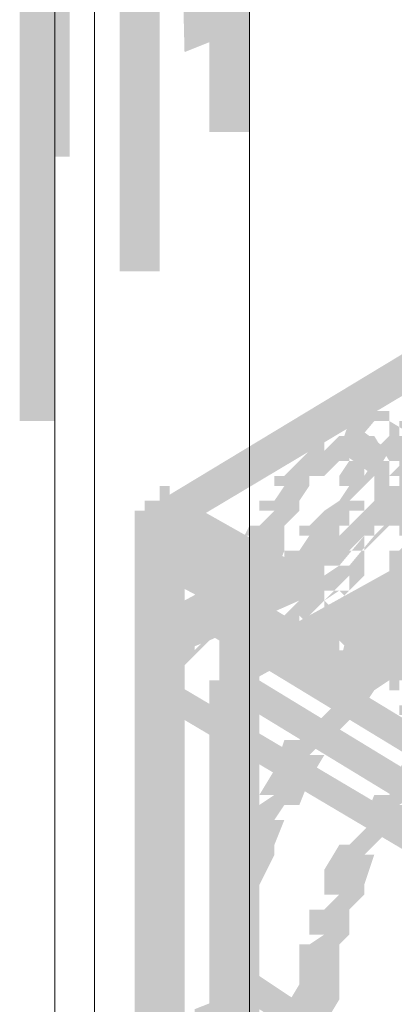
# Model space of a CAD drawing. Header units: millimetres. Extents: x -91 to 1961, y -1152 to 358.
# Tile 391 of 656: x 238.95 to 240.2, y 116.24 to 119.51. Entities that reach past the tile are written whole.
import ezdxf

# ---------------------------------------------------------------- set-up
doc = ezdxf.new("R2010")
doc.units = ezdxf.units.MM
doc.header["$MEASUREMENT"] = 0
doc.layers.get('0').update_dxf_attribs({"linetype": 'CONTINUOUS'})

msp = doc.modelspace()

# ---------------------------------------------------------------- hatches: boundary and pattern name
at = {"true_color": 0xaaaaaa}
h = msp.add_hatch(color=253, dxfattribs=at)
h.paths.add_polyline_path([(239.7159, 144.5471), (239.7159, 138.194), (239.5835, 138.194), (239.5835, 144.5471)])
h.paths.add_polyline_path([(239.7159, 135.0174), (239.7159, 128.6642), (239.5835, 128.6642), (239.5835, 135.0174)])
h.paths.add_polyline_path([(239.7159, 125.4877), (239.7159, 119.1345), (239.5835, 119.1345), (239.5835, 125.4877)])
h.paths.add_polyline_path([(239.7159, 115.9579), (239.7159, 109.6048), (239.5835, 109.6048), (239.5835, 115.9579)])
h.paths.add_polyline_path([(239.7159, 106.4282), (239.7159, 100.0751), (239.5835, 100.0751), (239.5835, 106.4282)])
h = msp.add_hatch(color=253, dxfattribs=at)
h.paths.add_polyline_path([(239.1203, 144.4644), (239.1203, 138.1113), (238.9879, 138.1113), (238.9879, 144.4644)])
h.paths.add_polyline_path([(239.1203, 134.9347), (239.1203, 128.5815), (238.9879, 128.5815), (238.9879, 134.9347)])
h.paths.add_polyline_path([(239.1203, 125.4049), (239.1203, 119.0518), (238.9879, 119.0518), (238.9879, 125.4049)])
h.paths.add_polyline_path([(239.1203, 115.8752), (239.1203, 109.5221), (238.9879, 109.5221), (238.9879, 115.8752)])
h.paths.add_polyline_path([(239.1203, 106.3455), (239.1203, 99.9923), (238.9879, 99.9923), (238.9879, 106.3455)])
h = msp.add_hatch(color=253, dxfattribs=at)
h.paths.add_polyline_path([(239.2857, 99.6118), (239.2857, 105.965), (239.4181, 105.965), (239.4181, 99.6118)])
h.paths.add_polyline_path([(239.2857, 109.1415), (239.2857, 115.4947), (239.4181, 115.4947), (239.4181, 109.1415)])
h.paths.add_polyline_path([(239.2857, 118.6713), (239.2857, 125.0244), (239.4181, 125.0244), (239.4181, 118.6713)])
h.paths.add_polyline_path([(239.2857, 128.201), (239.2857, 134.5542), (239.4181, 134.5542), (239.4181, 128.201)])
h.paths.add_polyline_path([(239.2857, 137.7307), (239.2857, 144.0839), (239.4181, 144.0839), (239.4181, 137.7307)])
h = msp.add_hatch(color=253, dxfattribs=at)
h.paths.add_polyline_path([(238.9548, 99.1155), (238.9548, 105.4686), (239.0706, 105.4686), (239.0706, 99.1155)])
h.paths.add_polyline_path([(238.9548, 108.6452), (238.9548, 114.9983), (239.0706, 114.9983), (239.0706, 108.6452)])
h.paths.add_polyline_path([(238.9548, 118.1749), (238.9548, 124.5281), (239.0706, 124.5281), (239.0706, 118.1749)])
h.paths.add_polyline_path([(238.9548, 127.7047), (238.9548, 134.0578), (239.0706, 134.0578), (239.0706, 127.7047)])
h.paths.add_polyline_path([(238.9548, 137.2344), (238.9548, 143.5875), (239.0706, 143.5875), (239.0706, 137.2344)])
h = msp.add_hatch(color=253, dxfattribs=at)
h.paths.add_polyline_path([(239.749, 100.3729), (239.6663, 106.6929), (239.7986, 106.726), (239.8813, 100.3729)])
h.paths.add_polyline_path([(239.6166, 109.8695), (239.5339, 116.2227), (239.6166, 116.2557), (239.7159, 109.9026)])
h.paths.add_polyline_path([(239.5008, 119.3992), (239.4512, 121.4342), (239.5835, 121.4342), (239.5835, 119.4323)])
for points in [[(239.4181, 117.9102), (240.6755, 118.6713), (240.7251, 118.5885), (239.4512, 117.8275)], [(240.7747, 118.5885), (239.5008, 117.8275), (239.4512, 117.9102), (240.7251, 118.6713)], [(240.1295, 117.9929), (240.0137, 118.0757), (240.0468, 118.1749), (240.1791, 118.0757)], [(240.0468, 118.0757), (240.0137, 118.0426), (239.9641, 117.9929), (239.9144, 117.9929), (239.9641, 118.0426), (239.9144, 117.9929), (239.8813, 117.9598), (239.9144, 117.9929), (239.9144, 117.9598), (239.8813, 117.9102), (239.8317, 117.8771), (239.8813, 117.9102), (239.8813, 117.8771), (239.8317, 117.8275), (239.7986, 117.7944), (239.8317, 117.8275), (239.8317, 117.7944), (239.8317, 117.7448), (239.7986, 117.662), (239.7986, 117.6951), (239.7986, 117.662), (239.7986, 117.6124), (239.7986, 117.5793), (239.7986, 117.5297), (239.7159, 117.5793), (239.749, 117.5793), (239.8317, 117.5297), (239.8317, 117.4966), (239.7986, 117.4966), (239.8317, 117.447), (239.7986, 117.4139), (239.749, 117.447), (239.7159, 117.4966), (239.7159, 117.5297), (239.749, 117.447), (239.7159, 117.447), (239.6663, 117.5297), (239.6663, 117.5793), (239.6663, 117.6124), (239.6663, 117.662), (239.6663, 117.6951), (239.6663, 117.7117), (239.7159, 117.7944), (239.6993, 117.7944), (239.7159, 117.8275), (239.749, 117.8275), (239.7986, 117.8771), (239.749, 117.8771), (239.749, 117.9102), (239.7986, 117.9102), (239.8317, 117.9598), (239.7986, 117.9598), (239.7986, 117.9929), (239.8317, 117.9929), (239.8813, 118.0426), (239.9144, 118.0757), (239.9144, 118.1253), (239.9641, 118.1253), (239.9641, 118.0757), (240.0137, 118.1253)], [(240.1791, 117.9598), (240.9733, 117.4966), (240.9402, 117.4139), (240.1295, 117.8771)], [(239.5008, 117.9102), (239.8813, 117.6951), (239.8317, 117.5793), (239.4512, 117.7944)], [(239.4181, 117.8275), (239.4512, 117.8771), (239.5008, 117.8275), (239.4512, 117.7944)], [(239.3684, 117.8275), (239.3684, 117.7448), (239.5008, 117.7448), (239.5008, 117.8275)], [(239.3354, 117.7944), (239.3354, 117.3146), (239.4512, 117.3146), (239.4512, 117.7944)], [(239.6663, 117.5297), (239.4181, 117.662), (239.4512, 117.7944), (239.7159, 117.662)], [(239.5008, 117.5793), (239.7159, 117.6951), (239.749, 117.6124), (239.5339, 117.4966)], [(239.8813, 117.5793), (239.5835, 117.447), (239.5339, 117.5793), (239.8317, 117.6951)], [(239.6166, 117.3642), (240.2122, 117.6951), (240.2619, 117.6124), (239.6663, 117.2815)], [(240.1791, 117.662), (240.1791, 117.4139), (240.295, 117.4139), (240.295, 117.662)], [(239.6166, 117.6124), (239.6166, 117.5793), (239.749, 117.5793), (239.749, 117.6124)], [(239.6166, 117.6124), (239.6166, 117.5793), (239.749, 117.5793), (239.749, 117.6124)], [(239.4512, 117.5297), (239.5339, 117.5793), (239.5835, 117.447), (239.5008, 117.4139)], [(239.5835, 117.5793), (240.6424, 116.9341), (240.5928, 116.8514), (239.5339, 117.4966)], [(239.6166, 117.5793), (239.6166, 113.1784), (239.749, 113.1784), (239.749, 117.5793)], [(240.0468, 117.5793), (240.8575, 117.1161), (240.8078, 117.0168), (240.0137, 117.4966)], [(240.1791, 117.5793), (240.9733, 117.1161), (240.9402, 117.0168), (240.1295, 117.4966)], [(240.295, 117.3642), (240.2122, 117.3146), (240.2122, 117.3642), (240.1791, 117.3146), (240.1295, 117.2815), (240.0964, 117.2319), (240.0137, 117.1492), (239.9641, 117.1161), (239.9144, 117.0664), (239.9641, 117.0664), (239.9144, 116.9837), (239.8813, 116.901), (239.8317, 116.901), (239.7986, 116.8514), (239.8317, 116.8514), (239.7986, 116.7686), (239.7986, 116.8183), (239.7986, 116.7686), (239.7986, 116.7355), (239.749, 116.6363), (239.749, 116.6859), (239.749, 116.6032), (239.749, 116.5535), (239.7159, 116.4708), (239.7159, 116.5205), (239.7159, 116.4708), (239.7159, 116.3881), (239.7159, 116.355), (239.5835, 116.355), (239.5835, 116.3881), (239.5835, 116.4708), (239.5835, 116.5205), (239.6166, 116.6032), (239.6166, 116.6859), (239.6663, 116.7686), (239.6663, 116.8183), (239.7159, 116.901), (239.749, 116.901), (239.7986, 116.9341), (239.749, 116.9341), (239.7986, 117.0168), (239.8317, 117.1161), (239.8813, 117.1161), (239.9144, 117.1492), (239.9641, 117.1988), (240.0468, 117.2815), (240.0964, 117.3146), (240.1295, 117.3642), (240.1791, 117.4139), (240.1791, 117.447), (240.2619, 117.4966)], [(239.9144, 117.3146), (239.7986, 117.4139), (239.8317, 117.4966), (239.9641, 117.4139)], [(240.1295, 117.3146), (240.0137, 117.3642), (240.0468, 117.4966), (240.1791, 117.447)], [(239.3684, 117.3642), (239.3684, 117.2815), (239.5008, 117.2815), (239.5008, 117.3642)], [(239.6663, 117.3642), (240.6424, 116.7686), (240.5928, 116.6859), (239.6166, 117.2815)], [(239.3354, 117.3146), (239.3354, 113.0792), (239.4512, 113.0792), (239.4512, 117.3146)], [(239.4512, 117.3146), (240.51, 116.6859), (240.4769, 116.6032), (239.4181, 117.2319)], [(239.5835, 117.3146), (239.5835, 113.0792), (239.7159, 113.0792), (239.7159, 117.3146)], [(240.51, 117.1492), (240.4273, 117.1161), (240.4273, 117.1492), (240.3942, 117.1161), (240.3446, 117.0664), (240.3942, 117.0664), (240.3446, 116.9837), (240.295, 116.9837), (240.2619, 116.9341), (240.2122, 116.901), (240.2619, 116.901), (240.2122, 116.8183), (240.1791, 116.8183), (240.1295, 116.7686), (240.0964, 116.7355), (240.1295, 116.7355), (240.0964, 116.6363), (240.0964, 116.6859), (240.0964, 116.6032), (240.0468, 116.5535), (240.0137, 116.5205), (240.0468, 116.5535), (240.0468, 116.4708), (240.0137, 116.4377), (239.9641, 116.3881), (240.0137, 116.4377), (240.0137, 116.355), (240.0137, 116.3054), (240.0137, 116.2557), (239.9641, 116.173), (239.9641, 116.2227), (239.9641, 116.173), (239.8317, 116.173), (239.8317, 116.2227), (239.8813, 116.3054), (239.8813, 116.355), (239.8813, 116.4377), (239.9144, 116.4377), (239.9641, 116.4708), (239.9144, 116.4708), (239.9144, 116.5535), (239.9641, 116.5535), (240.0137, 116.6032), (239.9641, 116.6032), (239.9641, 116.6859), (240.0137, 116.7686), (240.0468, 116.7686), (240.0964, 116.8183), (240.1295, 116.8514), (240.0964, 116.8514), (240.1295, 116.9341), (240.1791, 116.9341), (240.2122, 116.9837), (240.2619, 117.0168), (240.2122, 117.0168), (240.2619, 117.1161), (240.295, 117.1161), (240.3446, 117.1492), (240.3942, 117.1988), (240.3942, 117.2319), (240.4769, 117.2815)], [(239.6663, 116.3881), (239.9144, 116.2227), (239.8813, 116.1399), (239.6166, 116.3054)]]:
    msp.add_hatch(color=253, dxfattribs=at).paths.add_polyline_path(points)
h = msp.add_hatch(color=253, dxfattribs=at)
h.paths.add_polyline_path([(239.3684, 117.7448), (239.5008, 117.7448), (239.5008, 117.3642), (239.3684, 117.3642)])
h.paths.add_polyline_path([(240.7747, 118.5885), (240.8906, 118.5885), (240.8906, 114.1877), (240.7747, 114.1877)])
h = msp.add_hatch(color=253, dxfattribs=at)
h.paths.add_polyline_path([(240.2122, 118.0426), (240.1791, 118.0426), (240.1295, 118.1253), (240.1295, 118.1749), (240.2619, 118.1749), (240.2619, 118.1253), (240.1791, 118.1749), (240.2122, 118.1749)])
h.paths.add_polyline_path([(240.1791, 118.0757), (240.1295, 118.0757), (240.1295, 118.208), (240.1791, 118.208)])
h.paths.add_polyline_path([(240.1295, 118.0757), (240.0964, 118.0757), (240.0964, 118.208), (240.1295, 118.208)])
h.paths.add_polyline_path([(240.0964, 118.0757), (240.0468, 118.0757), (240.1295, 118.1749), (240.1295, 118.1253), (240.0137, 118.1253), (240.0137, 118.1749), (240.0468, 118.208), (240.0964, 118.208)])
h.paths.add_polyline_path([(240.0468, 118.0426), (240.0137, 118.0426), (240.0137, 118.1749), (240.0468, 118.1749)])
h = msp.add_hatch(color=253, dxfattribs=at)
h.paths.add_polyline_path([(240.0137, 117.447), (240.0468, 117.4966), (240.0964, 117.5297), (240.0468, 117.5297), (240.0468, 117.5793), (240.0964, 117.6124), (240.1295, 117.6124), (240.1295, 117.5793), (240.1791, 117.6124), (240.2122, 117.662), (240.1791, 117.662), (240.1791, 117.7448), (240.2122, 117.7448), (240.2619, 117.7944), (240.2122, 117.7944), (240.2122, 117.8275), (240.2122, 117.8771), (240.2122, 117.9102), (240.2122, 117.9598), (240.2122, 117.9929), (240.2122, 118.0426), (240.2122, 118.0757), (240.3446, 118.0757), (240.3446, 118.0426), (240.3446, 117.9929), (240.3446, 117.9598), (240.3446, 117.9102), (240.3446, 117.8771), (240.3446, 117.8275), (240.3446, 117.7944), (240.295, 117.7448), (240.2619, 117.6951), (240.295, 117.7448), (240.295, 117.662), (240.2619, 117.6124), (240.2122, 117.5793), (240.1791, 117.5297), (240.1295, 117.4966), (240.0964, 117.4966), (240.1791, 117.5793), (240.1791, 117.5297), (240.1295, 117.4966), (240.0964, 117.447), (240.0468, 117.4139)])
h.paths.add_polyline_path([(240.2619, 118.0426), (240.2122, 118.0757), (240.2619, 118.1253), (240.295, 118.0757)])
h = msp.add_hatch(color=253, dxfattribs=at)
h.paths.add_polyline_path([(240.295, 118.0426), (240.295, 118.0757), (240.3446, 117.9929), (240.295, 117.9929), (240.295, 118.1253), (240.3446, 118.1253), (240.4273, 118.0757), (240.4273, 118.0426)])
h.paths.add_polyline_path([(240.295, 117.9929), (240.2619, 117.9929), (240.2619, 118.1253), (240.295, 118.1253)])
h.paths.add_polyline_path([(240.2619, 117.9929), (240.2122, 117.9929), (240.2122, 118.1253), (240.2619, 118.1253)])
h.paths.add_polyline_path([(240.2122, 117.9929), (240.1791, 117.9929), (240.2619, 118.0757), (240.2619, 118.0426), (240.1295, 118.0426), (240.1295, 118.0757), (240.1791, 118.1253), (240.2122, 118.1253)])
h.paths.add_polyline_path([(240.1791, 117.9598), (240.1295, 117.9598), (240.1295, 118.0757), (240.1791, 118.0757)])
h = msp.add_hatch(color=253, dxfattribs=at)
h.paths.add_polyline_path([(240.1791, 117.9929), (240.1295, 117.9598), (240.0964, 117.9102), (240.0468, 117.9102), (240.1295, 117.9929), (240.1295, 117.9598), (240.0964, 117.9102), (240.0468, 117.8771), (240.0137, 117.8275), (239.9641, 117.7944), (240.0137, 117.8275), (240.0137, 117.7944), (239.9641, 117.7448), (239.9144, 117.6951), (239.9641, 117.7448), (239.9641, 117.6951), (239.9641, 117.662), (239.9641, 117.5793), (239.9144, 117.5297), (239.8813, 117.4966), (239.8813, 117.5297), (239.9144, 117.4966), (239.8813, 117.447), (239.8317, 117.4966), (239.8317, 117.5297), (239.8813, 117.5793), (239.8317, 117.5793), (239.8317, 117.662), (239.8317, 117.6951), (239.8317, 117.7448), (239.8813, 117.7448), (239.9144, 117.7944), (239.8813, 117.7944), (239.8813, 117.8275), (239.9144, 117.8275), (239.9641, 117.8771), (240.0137, 117.9102), (240.0468, 117.9598), (240.0137, 117.9598), (240.0137, 117.9929), (240.0468, 118.0426), (240.0964, 118.0426), (240.0964, 117.9929), (240.1295, 118.0426)])
h.paths.add_polyline_path([(239.9641, 117.4966), (239.9641, 117.447), (239.9641, 117.4139), (239.8813, 117.447), (239.9144, 117.447), (240.0137, 117.4139), (240.0137, 117.3642), (239.8813, 117.3642), (239.8813, 117.4139), (239.9144, 117.3146), (239.8813, 117.3146), (239.8317, 117.4139), (239.8317, 117.447), (239.8317, 117.4966)])
h = msp.add_hatch(color=253, dxfattribs=at)
h.paths.add_polyline_path([(240.1295, 117.447), (240.1791, 117.447), (240.1791, 117.4139), (240.2122, 117.447), (240.2619, 117.4966), (240.2122, 117.4966), (240.2122, 117.5297), (240.2619, 117.5793), (240.295, 117.5793), (240.2619, 117.5297), (240.295, 117.6124), (240.295, 117.662), (240.3446, 117.662), (240.3942, 117.6951), (240.3446, 117.6951), (240.3446, 117.7448), (240.3942, 117.7448), (240.4273, 117.7944), (240.3942, 117.7944), (240.3942, 117.8275), (240.3942, 117.8771), (240.3942, 117.9102), (240.3942, 117.9598), (240.4273, 117.9102), (240.3942, 117.9598), (240.4273, 117.9929), (240.4769, 117.9598), (240.51, 117.9598), (240.51, 117.9102), (240.51, 117.8771), (240.51, 117.8275), (240.51, 117.7944), (240.4769, 117.7448), (240.4273, 117.6951), (240.4769, 117.7448), (240.4769, 117.6951), (240.4273, 117.662), (240.3942, 117.6124), (240.4273, 117.662), (240.4273, 117.6124), (240.4273, 117.5793), (240.3942, 117.4966), (240.295, 117.447), (240.2619, 117.447), (240.3446, 117.5297), (240.3446, 117.4966), (240.295, 117.447), (240.2619, 117.4139), (240.2122, 117.3642), (240.1791, 117.3146), (240.1295, 117.3146)])
h.paths.add_polyline_path([(240.3942, 117.9598), (240.3446, 117.9929), (240.3942, 118.0426), (240.4273, 117.9929)])
h = msp.add_hatch(color=253, dxfattribs=at)
h.paths.add_polyline_path([(239.4181, 117.8771), (239.4181, 117.9102), (239.5339, 117.9102), (239.5339, 117.8771)])
h.paths.add_polyline_path([(239.4512, 117.8275), (239.4181, 117.8275), (239.4181, 117.9598), (239.4512, 117.9598)])
h.paths.add_polyline_path([(239.5008, 117.9102), (239.5008, 117.8771), (239.3684, 117.8771), (239.3684, 117.9102)])
h.paths.add_polyline_path([(239.5008, 117.8771), (239.5008, 117.8275), (239.3684, 117.8275), (239.3684, 117.8771)])
h = msp.add_hatch(color=253, dxfattribs=at)
h.paths.add_polyline_path([(240.2619, 117.8275), (240.2122, 117.8275), (240.2122, 117.9598), (240.2619, 117.9598)])
h.paths.add_polyline_path([(240.2122, 117.8275), (240.1791, 117.8275), (240.1791, 117.9598), (240.2122, 117.9598)])
h.paths.add_polyline_path([(240.1791, 117.8275), (240.1295, 117.8275), (240.1295, 117.9598), (240.1791, 117.9598)])
h = msp.add_hatch(color=253, dxfattribs=at)
h.paths.add_polyline_path([(239.4181, 117.7944), (239.3684, 117.7944), (239.3684, 117.9102), (239.4181, 117.9102)])
h.paths.add_polyline_path([(239.4512, 117.8771), (239.4512, 117.8275), (239.3354, 117.8275), (239.3354, 117.8771)])
h.paths.add_polyline_path([(239.4512, 117.8275), (239.4512, 117.7944), (239.3354, 117.7944), (239.3354, 117.8275)])
h = msp.add_hatch(color=253, dxfattribs=at)
h.paths.add_polyline_path([(239.4512, 117.7944), (239.4181, 117.7944), (239.5008, 117.8771), (239.5008, 117.8275), (239.3684, 117.8275), (239.3684, 117.8771), (239.4181, 117.9102), (239.4512, 117.9102)])
h.paths.add_polyline_path([(239.5008, 117.8275), (239.5008, 117.7944), (239.3684, 117.7944), (239.3684, 117.8275)])
h.paths.add_polyline_path([(239.5008, 117.7944), (239.5008, 117.7448), (239.3684, 117.7448), (239.3684, 117.7944)])
h = msp.add_hatch(color=253, dxfattribs=at)
h.paths.add_polyline_path([(240.2122, 117.9102), (240.2122, 117.8771), (240.1295, 117.7944), (240.0964, 117.7944), (240.1791, 117.8771), (240.1791, 117.8275), (240.0964, 117.7448), (240.0468, 117.7448), (240.1295, 117.8275), (240.1295, 117.7944), (240.0468, 117.6951), (240.0137, 117.6951), (240.0964, 117.7944), (240.0964, 117.7448), (239.9641, 117.7448), (239.9641, 117.7944), (240.0137, 117.8275), (240.0468, 117.8275), (240.0137, 117.7944), (240.0137, 117.8275), (240.0468, 117.8771), (240.0964, 117.8771), (240.0468, 117.8275), (240.0468, 117.8771), (240.0964, 117.9102), (240.1295, 117.9102), (240.0964, 117.8771), (240.0964, 117.9102)])
h.paths.add_polyline_path([(240.0964, 117.7448), (240.0964, 117.6951), (240.0964, 117.662), (240.0137, 117.5793), (239.9641, 117.5793), (240.0468, 117.662), (240.0468, 117.6124), (239.9144, 117.6124), (239.9144, 117.662), (239.9641, 117.6951), (240.0137, 117.6951), (239.9641, 117.662), (239.9641, 117.6951), (239.9641, 117.7448)])
h.paths.add_polyline_path([(240.0137, 117.6124), (240.0468, 117.5793), (240.0137, 117.5297), (239.9641, 117.5793)])
h.paths.add_polyline_path([(240.0964, 117.5793), (240.0964, 117.5297), (239.9641, 117.5297), (239.9641, 117.5793)])
h = msp.add_hatch(color=253, dxfattribs=at)
h.paths.add_polyline_path([(240.1295, 117.5793), (240.1791, 117.5793), (240.1295, 117.5297), (240.1295, 117.5793), (240.1791, 117.6124), (240.2122, 117.6124), (240.1791, 117.5793), (240.1791, 117.6124), (240.295, 117.6124), (240.295, 117.5793), (240.2122, 117.4966), (240.1791, 117.4966), (240.2619, 117.5793), (240.2619, 117.5297), (240.1791, 117.447), (240.1295, 117.447)])
h.paths.add_polyline_path([(240.2122, 117.6124), (240.2619, 117.662), (240.295, 117.6124), (240.2619, 117.5793)])
h.paths.add_polyline_path([(240.2122, 117.662), (240.2122, 117.6951), (240.2619, 117.6951), (240.295, 117.7448), (240.3446, 117.6951), (240.295, 117.662), (240.3446, 117.6951), (240.3446, 117.662)])
h.paths.add_polyline_path([(240.2619, 117.7448), (240.2619, 117.7944), (240.3942, 117.7944), (240.3942, 117.7448)])
h.paths.add_polyline_path([(240.2619, 117.7944), (240.2619, 117.8275), (240.3942, 117.8275), (240.3942, 117.7944)])
h.paths.add_polyline_path([(240.2619, 117.8275), (240.2619, 117.8771), (240.295, 117.7944), (240.2619, 117.7944), (240.2122, 117.8771), (240.2122, 117.9102), (240.3446, 117.9102), (240.3446, 117.8771), (240.2619, 117.9102), (240.295, 117.9102), (240.3942, 117.8771), (240.3942, 117.8275)])
h = msp.add_hatch(color=253, dxfattribs=at)
h.paths.add_polyline_path([(239.4181, 117.7448), (239.3684, 117.7448), (239.3684, 117.8771), (239.4181, 117.8771)])
h.paths.add_polyline_path([(239.4512, 117.8275), (239.4512, 117.7944), (239.3354, 117.7944), (239.3354, 117.8275)])
h.paths.add_polyline_path([(239.4181, 117.7944), (239.4512, 117.7448), (239.4181, 117.6951), (239.3684, 117.7448)])
h = msp.add_hatch(color=253, dxfattribs=at)
h.paths.add_polyline_path([(239.8317, 117.5793), (239.7986, 117.5793), (239.7986, 117.6951), (239.8317, 117.6951)])
h.paths.add_polyline_path([(239.7986, 117.5793), (239.749, 117.5793), (239.749, 117.6951), (239.7986, 117.6951)])
h.paths.add_polyline_path([(239.749, 117.5793), (239.7159, 117.5793), (239.7159, 117.6951), (239.749, 117.6951)])
h.paths.add_polyline_path([(239.7986, 117.662), (239.7986, 117.6124), (239.7159, 117.5297), (239.6663, 117.5297), (239.6663, 117.662), (239.7159, 117.662), (239.6663, 117.6124), (239.6663, 117.662)])
h.paths.add_polyline_path([(239.749, 117.6124), (239.749, 117.5793), (239.6166, 117.5793), (239.6166, 117.6124)])
h = msp.add_hatch(color=253, dxfattribs=at)
h.paths.add_polyline_path([(239.6166, 117.6124), (239.6166, 117.662), (239.749, 117.662), (239.749, 117.6124)])
h.paths.add_polyline_path([(239.6663, 117.6951), (239.7159, 117.6951), (239.7159, 117.5793), (239.6663, 117.5793)])
h.paths.add_polyline_path([(239.7159, 117.6951), (239.749, 117.6951), (239.749, 117.5793), (239.7159, 117.5793)])
h.paths.add_polyline_path([(239.749, 117.6951), (239.7986, 117.6951), (239.7986, 117.5793), (239.749, 117.5793)])
h.paths.add_polyline_path([(239.7986, 117.6951), (239.8317, 117.6951), (239.8317, 117.5793), (239.7986, 117.5793)])
h = msp.add_hatch(color=253, dxfattribs=at)
h.paths.add_polyline_path([(239.7986, 117.662), (239.7986, 117.6124), (239.6663, 117.6124), (239.6663, 117.662)])
h.paths.add_polyline_path([(239.7159, 117.5297), (239.6663, 117.5297), (239.6663, 117.662), (239.7159, 117.662)])
h = msp.add_hatch(color=253, dxfattribs=at)
h.paths.add_polyline_path([(240.5928, 113.4266), (240.7251, 113.4266), (240.7251, 113.1784), (240.5928, 113.1784)])
h.paths.add_polyline_path([(239.6166, 117.6124), (239.749, 117.6124), (239.749, 113.1784), (239.6166, 113.1784)])
h = msp.add_hatch(color=253, dxfattribs=at)
h.paths.add_polyline_path([(239.5008, 117.447), (239.4512, 117.447), (239.4512, 117.5793), (239.5008, 117.5793)])
h.paths.add_polyline_path([(239.5339, 117.5297), (239.5339, 117.4966), (239.4181, 117.4966), (239.4181, 117.5297)])
h.paths.add_polyline_path([(239.4512, 117.4139), (239.4181, 117.4139), (239.4181, 117.5297), (239.4512, 117.5297)])
h.paths.add_polyline_path([(239.5008, 117.4966), (239.5008, 117.447), (239.3684, 117.447), (239.3684, 117.4966)])
h.paths.add_polyline_path([(239.5008, 117.447), (239.5008, 117.4139), (239.3684, 117.4139), (239.3684, 117.447)])
h.paths.add_polyline_path([(239.4181, 117.3146), (239.3684, 117.3146), (239.3684, 117.447), (239.4181, 117.447)])
h.paths.add_polyline_path([(239.4512, 117.4139), (239.4512, 117.3642), (239.3354, 117.3642), (239.3354, 117.4139)])
h.paths.add_polyline_path([(239.4512, 117.3642), (239.4512, 117.3146), (239.3354, 117.3146), (239.3354, 117.3642)])
h = msp.add_hatch(color=253, dxfattribs=at)
h.paths.add_polyline_path([(239.5339, 117.447), (239.5008, 117.447), (239.5008, 117.5793), (239.5339, 117.5793)])
h.paths.add_polyline_path([(239.5835, 117.5297), (239.5835, 117.4966), (239.5008, 117.4139), (239.4512, 117.4139), (239.4512, 117.5297), (239.5008, 117.5297), (239.4512, 117.4966), (239.4512, 117.5297)])
h = msp.add_hatch(color=253, dxfattribs=at)
h.paths.add_polyline_path([(240.0137, 117.5793), (240.0468, 117.5793), (240.0468, 117.447), (240.0137, 117.447)])
h.paths.add_polyline_path([(240.1295, 117.5297), (240.1295, 117.4966), (240.0137, 117.4966), (240.0137, 117.5297)])
h.paths.add_polyline_path([(240.0468, 117.5297), (240.0964, 117.5297), (240.0964, 117.4139), (240.0468, 117.4139)])
h.paths.add_polyline_path([(240.0468, 117.4966), (240.0468, 117.5297), (240.1791, 117.5297), (240.1791, 117.4966)])
h.paths.add_polyline_path([(240.0964, 117.5793), (240.1295, 117.5793), (240.1295, 117.447), (240.0964, 117.447)])
h = msp.add_hatch(color=253, dxfattribs=at)
h.paths.add_polyline_path([(239.6166, 117.5297), (239.6166, 117.4966), (239.5339, 117.4139), (239.5008, 117.4139), (239.5008, 117.5297), (239.5339, 117.5297), (239.5008, 117.4966), (239.5008, 117.5297)])
h.paths.add_polyline_path([(239.5835, 117.4966), (239.5835, 117.447), (239.5008, 117.3642), (239.4512, 117.3642), (239.4512, 117.4966), (239.5008, 117.4966), (239.4512, 117.447), (239.4512, 117.4966)])
h.paths.add_polyline_path([(239.5339, 117.447), (239.5339, 117.4139), (239.4181, 117.4139), (239.4181, 117.447)])
h.paths.add_polyline_path([(239.4512, 117.3146), (239.4181, 117.3146), (239.5008, 117.4139), (239.5008, 117.3642), (239.3684, 117.3642), (239.3684, 117.4139), (239.4181, 117.447), (239.4512, 117.447)])
h.paths.add_polyline_path([(239.5008, 117.3642), (239.5008, 117.3146), (239.3684, 117.3146), (239.3684, 117.3642)])
h.paths.add_polyline_path([(239.5008, 117.3146), (239.5008, 117.2815), (239.3684, 117.2815), (239.3684, 117.3146)])
h = msp.add_hatch(color=253, dxfattribs=at)
h.paths.add_polyline_path([(239.5339, 117.4966), (239.5339, 117.447), (239.4181, 117.447), (239.4181, 117.4966)])
h.paths.add_polyline_path([(239.4512, 117.3642), (239.4181, 117.3642), (239.4181, 117.4966), (239.4512, 117.4966)])
h.paths.add_polyline_path([(239.5008, 117.447), (239.5008, 117.4139), (239.3684, 117.4139), (239.3684, 117.447)])
h.paths.add_polyline_path([(239.5008, 117.4139), (239.5008, 117.3642), (239.3684, 117.3642), (239.3684, 117.4139)])
h = msp.add_hatch(color=253, dxfattribs=at)
h.paths.add_polyline_path([(239.7986, 117.4966), (239.8317, 117.4966), (239.8317, 117.3642), (239.7986, 117.3642)])
h.paths.add_polyline_path([(239.8317, 117.4966), (239.8813, 117.4966), (239.8813, 117.3642), (239.8317, 117.3642)])
h.paths.add_polyline_path([(239.8813, 117.4966), (239.9144, 117.4966), (239.9144, 117.3642), (239.8813, 117.3642)])
h.paths.add_polyline_path([(239.9144, 117.4966), (239.9641, 117.4966), (239.9641, 117.3642), (239.9144, 117.3642)])
h.paths.add_polyline_path([(239.9641, 117.4966), (240.0137, 117.4966), (240.0137, 117.3642), (239.9641, 117.3642)])
h = msp.add_hatch(color=253, dxfattribs=at)
h.paths.add_polyline_path([(239.4181, 117.2815), (239.3684, 117.2815), (239.3684, 117.4139), (239.4181, 117.4139)])
h.paths.add_polyline_path([(239.4512, 117.3642), (239.4512, 117.3146), (239.3354, 117.3146), (239.3354, 117.3642)])
h.paths.add_polyline_path([(239.4512, 117.3146), (239.4512, 117.2815), (239.3354, 117.2815), (239.3354, 117.3146)])
h.paths.add_polyline_path([(239.3684, 117.3146), (239.4181, 117.3146), (239.4181, 117.1988), (239.3684, 117.1988)])
h = msp.add_hatch(color=253, dxfattribs=at)
h.paths.add_polyline_path([(239.9144, 117.4139), (239.9641, 117.4139), (239.9641, 117.2815), (239.9144, 117.2815)])
h.paths.add_polyline_path([(239.9641, 117.4139), (240.0137, 117.4139), (240.0137, 117.2815), (239.9641, 117.2815)])
h.paths.add_polyline_path([(240.0137, 117.4139), (240.0468, 117.4139), (240.0468, 117.2815), (240.0137, 117.2815)])
h.paths.add_polyline_path([(240.0468, 117.4139), (240.0964, 117.4139), (240.0964, 117.2815), (240.0468, 117.2815)])
h.paths.add_polyline_path([(240.0964, 117.4139), (240.1295, 117.4139), (240.1295, 117.2815), (240.0964, 117.2815)])
h.paths.add_polyline_path([(240.0964, 117.3642), (240.0964, 117.4139), (240.2122, 117.4139), (240.2122, 117.3642)])
h = msp.add_hatch(color=253, dxfattribs=at)
h.paths.add_polyline_path([(240.295, 117.4139), (240.295, 117.3642), (240.1791, 117.3642), (240.1791, 117.4139)])
h.paths.add_polyline_path([(240.295, 117.3642), (240.295, 117.3146), (240.1791, 117.3146), (240.1791, 117.3642)])
h.paths.add_polyline_path([(240.295, 117.3146), (240.295, 117.2815), (240.1791, 117.2815), (240.1791, 117.3146)])
h.paths.add_polyline_path([(240.2122, 117.3146), (240.2619, 117.3146), (240.2619, 117.1988), (240.2122, 117.1988)])
h.paths.add_polyline_path([(240.3446, 117.2815), (240.3446, 117.2319), (240.2122, 117.2319), (240.2122, 117.2815)])
h.paths.add_polyline_path([(240.2619, 117.2815), (240.295, 117.2815), (240.295, 117.1492), (240.2619, 117.1492)])
h = msp.add_hatch(color=253, dxfattribs=at)
h.paths.add_polyline_path([(241.2711, 114.8991), (241.4034, 114.8991), (241.4034, 114.2373), (241.2711, 114.2373)])
h.paths.add_polyline_path([(239.3684, 117.2815), (239.5008, 117.2815), (239.5008, 113.0461), (239.3684, 113.0461)])

# ---------------------------------------------------------------- linework, layer by layer
at = {"color": 7, "linetype": 'Continuous', "lineweight": 5}
for points in [[(239.7159, 99.5787), (239.7159, 143.207), (239.7159, 143.207)], [(239.203, 99.5787), (239.203, 142.9092), (239.203, 142.9092)], [(239.0706, 142.8265), (239.0706, 99.0162), (239.0706, 99.0162)]]:
    msp.add_lwpolyline(points, dxfattribs=at)
at = {"color": 7, "linetype": 'Continuous', "lineweight": 20}
msp.add_lwpolyline([(239.203, 142.9092), (239.203, 99.1982), (239.203, 99.1982)], dxfattribs=at)

doc.saveas('drawing.dxf')
